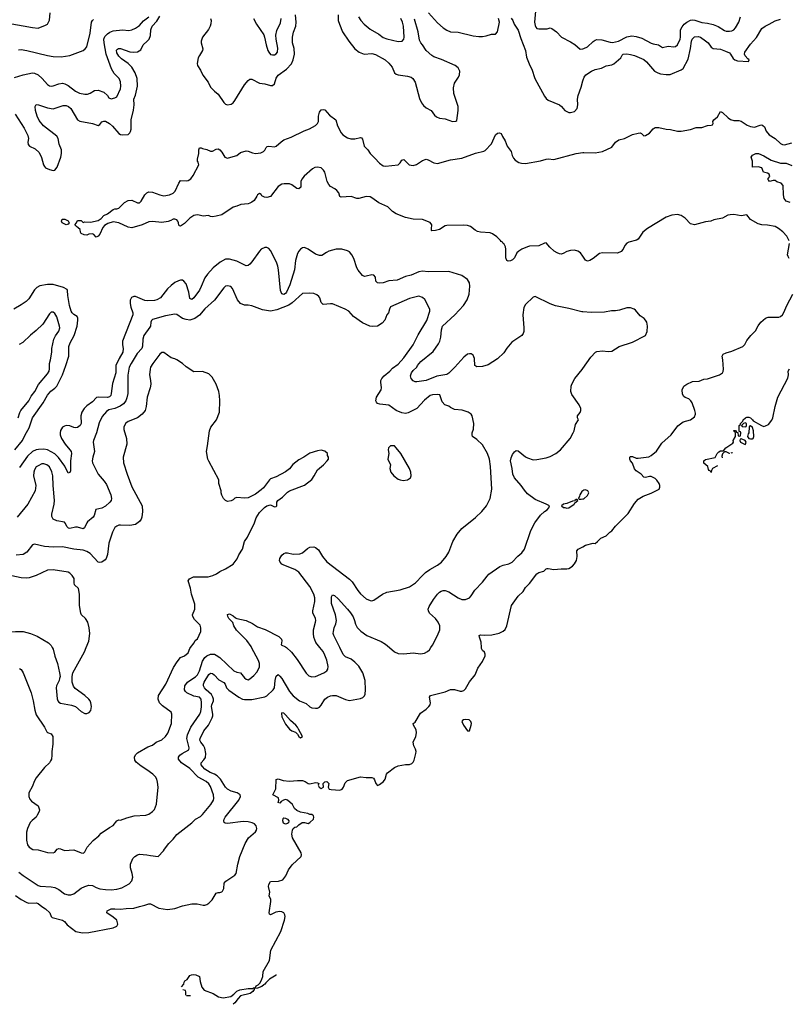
# Model space of a CAD drawing. Header units: inches. Extents: x 1771504 to 1971212, y 471788 to 643615.
# Tile 529 of 587: x 1903994 to 1912192, y 516194 to 526698. Entities that reach past the tile are written whole.
import ezdxf

# ---------------------------------------------------------------- set-up
doc = ezdxf.new("R2010")
doc.units = ezdxf.units.IN
doc.header["$MEASUREMENT"] = 0
for name, color, linetype in [('B9501', 7, 'Continuous'), ('B9502', 7, 'Continuous'), ('B9512', 7, 'Continuous')]:
    doc.layers.add(name, color=color, linetype=linetype)

msp = doc.modelspace()

# ---------------------------------------------------------------- linework, layer by layer
at = {"layer": 'B9501', "color": 5}
for points, elevation in [([(1903950, 517355), (1904010, 517312), (1904070, 517280), (1904090, 517274), (1904170, 517278), (1904190, 517270), (1904230, 517236), (1904270, 517213), (1904316, 517170), (1904330, 517130), (1904340, 517120), (1904450, 517093), (1904470, 517078), (1904500, 517040), (1904594, 516970), (1904663, 516957), (1904730, 516959), (1904991, 517009), (1905031, 517029), (1905041, 517050), (1905029, 517090), (1904990, 517125), (1904924, 517170), (1904925, 517190), (1904970, 517211), (1905010, 517214), (1905070, 517208), (1905130, 517217), (1905210, 517220), (1905270, 517239), (1905329, 517250), (1905370, 517265), (1905390, 517265), (1905479, 517219), (1905570, 517204), (1905650, 517215), (1905730, 517243), (1905830, 517264), (1905887, 517267), (1905950, 517252), (1905970, 517252), (1905990, 517259), (1906010, 517273), (1906046, 517310), (1906090, 517380), (1906110, 517388), (1906130, 517386), (1906150, 517393), (1906158, 517402), (1906171, 517429), (1906175, 517485), (1906192, 517508), (1906290, 517571), (1906302, 517590), (1906321, 517690), (1906343, 517770), (1906399, 517910), (1906435, 517970), (1906510, 518034), (1906520, 518050), (1906523, 518070), (1906517, 518097), (1906499, 518119), (1906474, 518130), (1906430, 518139), (1906377, 518143), (1906210, 518124), (1906187, 518127), (1906174, 518134), (1906170, 518150), (1906173, 518170), (1906184, 518190), (1906331, 518370), (1906348, 518410), (1906344, 518430), (1906315, 518450), (1906250, 518468), (1906211, 518490), (1906190, 518512), (1906134, 518594), (1906100, 518630), (1906070, 518649), (1906027, 518667), (1905970, 518702), (1905942, 518730), (1905930, 518750), (1905928, 518770), (1905959, 518801), (1905974, 518826), (1905978, 518870), (1905967, 518927), (1905954, 518954), (1905925, 518990), (1905916, 519010), (1905919, 519030), (1905959, 519110), (1906008, 519172), (1906047, 519250), (1906052, 519270), (1906053, 519290), (1906040, 519370), (1906042, 519390), (1906060, 519430), (1906061, 519450), (1906055, 519470), (1906039, 519499), (1905982, 519550), (1905964, 519570), (1905953, 519590), (1905953, 519610), (1905961, 519630), (1906010, 519714), (1906030, 519727), (1906050, 519722), (1906067, 519710), (1906117, 519657), (1906170, 519628), (1906186, 519610), (1906200, 519570), (1906224, 519544), (1906330, 519469), (1906369, 519449), (1906390, 519445), (1906470, 519447), (1906607, 519473), (1906630, 519483), (1906698, 519550), (1906710, 519570), (1906717, 519650), (1906730, 519695), (1906750, 519713), (1906770, 519695), (1906789, 519670), (1906872, 519530), (1906910, 519483), (1906978, 519430), (1907050, 519403), (1907090, 519367), (1907110, 519357), (1907150, 519352), (1907170, 519354), (1907190, 519363), (1907210, 519385), (1907250, 519450), (1907275, 519470), (1907310, 519485), (1907330, 519489), (1907370, 519487), (1907470, 519444), (1907510, 519435), (1907630, 519458), (1907653, 519467), (1907670, 519485), (1907677, 519503), (1907681, 519550), (1907677, 519650), (1907652, 519730), (1907610, 519801), (1907570, 519845), (1907530, 519875), (1907470, 519902), (1907445, 519925), (1907408, 520000)], 320), ([(1903984, 517604), (1904029, 517569), (1904190, 517460), (1904213, 517453), (1904330, 517447), (1904370, 517440), (1904410, 517420), (1904470, 517374), (1904510, 517362), (1904538, 517362), (1904570, 517371), (1904650, 517433), (1904690, 517452), (1904730, 517465), (1904770, 517461), (1904810, 517440), (1904850, 517426), (1904910, 517418), (1904970, 517416), (1905030, 517423), (1905084, 517436), (1905162, 517478), (1905191, 517510), (1905201, 517550), (1905195, 517590), (1905175, 517650), (1905175, 517690), (1905202, 517750), (1905220, 517770), (1905250, 517789), (1905270, 517795), (1905350, 517790), (1905390, 517780), (1905470, 517771), (1905529, 517830), (1905539, 517850), (1905585, 517910), (1905630, 517955), (1905670, 518004), (1905831, 518129), (1905870, 518168), (1905922, 518198), (1905943, 518217), (1906034, 518326), (1906061, 518370), (1906064, 518390), (1906060, 518430), (1906030, 518517), (1906010, 518547), (1905981, 518570), (1905896, 518616), (1905810, 518709), (1905720, 518770), (1905686, 518810), (1905687, 518830), (1905703, 518850), (1905727, 518870), (1905798, 518910), (1905803, 518930), (1905778, 519030), (1905782, 519070), (1905819, 519150), (1905914, 519290), (1905924, 519316), (1905932, 519368), (1905934, 519410), (1905928, 519450), (1905910, 519470), (1905850, 519482), (1905775, 519515), (1905761, 519530), (1905753, 519550), (1905754, 519590), (1905785, 519630), (1905830, 519664), (1905870, 519687), (1905891, 519710), (1905912, 519750), (1905944, 519856), (1905968, 519892), (1905990, 519910), (1906030, 519928), (1906070, 519929), (1906090, 519920), (1906130, 519892), (1906279, 519750), (1906310, 519736), (1906350, 519730), (1906390, 519678), (1906410, 519663), (1906430, 519657), (1906450, 519666), (1906490, 519700), (1906522, 519738), (1906551, 519789), (1906553, 519830), (1906542, 519862), (1906467, 520000)], 340), ([(1903990, 519775), (1904010, 519764), (1904032, 519730), (1904115, 519515), (1904139, 519430), (1904155, 519330), (1904170, 519283), (1904257, 519150), (1904282, 519102), (1904290, 519095), (1904330, 519081), (1904347, 519050), (1904348, 518970), (1904336, 518890), (1904338, 518850), (1904332, 518810), (1904324, 518790), (1904310, 518770), (1904259, 518721), (1904170, 518610), (1904147, 518570), (1904130, 518521), (1904090, 518450), (1904090, 518410), (1904102, 518382), (1904120, 518360), (1904191, 518310), (1904204, 518270), (1904201, 518250), (1904181, 518210), (1904168, 518190), (1904126, 518154), (1904107, 518133), (1904076, 518070), (1904068, 518030), (1904065, 517945), (1904076, 517896), (1904095, 517870), (1904133, 517847), (1904190, 517841), (1904290, 517815), (1904350, 517811), (1904370, 517816), (1904392, 517848), (1904410, 517855), (1904430, 517853), (1904470, 517834), (1904570, 517841), (1904650, 517811), (1904673, 517807), (1904690, 517822), (1904714, 517870), (1904779, 517941), (1904837, 517990), (1904862, 518018), (1904950, 518079), (1904990, 518101), (1905030, 518151), (1905050, 518162), (1905070, 518158), (1905137, 518183), (1905215, 518205), (1905338, 518210), (1905370, 518222), (1905409, 518250), (1905430, 518271), (1905454, 518330), (1905472, 518510), (1905464, 518564), (1905455, 518595), (1905441, 518621), (1905413, 518650), (1905350, 518697), (1905290, 518733), (1905236, 518776), (1905220, 518800), (1905217, 518830), (1905230, 518856), (1905250, 518877), (1905361, 518939), (1905410, 518959), (1905451, 518989), (1905510, 519017), (1905550, 519051), (1905575, 519085), (1905613, 519190), (1905617, 519290), (1905610, 519312), (1905517, 519377), (1905484, 519410), (1905471, 519450), (1905474, 519490), (1905552, 519608), (1905633, 519787), (1905673, 519847), (1905710, 519892), (1905750, 519911), (1905790, 519945), (1905809, 519991), (1905817, 520000)], 360), ([(1904341, 520000), (1904350, 519983), (1904367, 519907), (1904398, 519830), (1904420, 519730), (1904424, 519690), (1904420, 519670), (1904413, 519647), (1904385, 519590), (1904381, 519570), (1904393, 519453), (1904400, 519430), (1904410, 519417), (1904430, 519406), (1904546, 519386), (1904590, 519370), (1904650, 519319), (1904690, 519295), (1904710, 519295), (1904733, 519307), (1904751, 519329), (1904758, 519370), (1904752, 519410), (1904744, 519430), (1904730, 519450), (1904690, 519488), (1904584, 519564), (1904568, 519588), (1904552, 519630), (1904553, 519690), (1904561, 519730), (1904686, 519954), (1904704, 520000)], 380), ([(1905719, 516381), (1905746, 516410), (1905748, 516430), (1905756, 516444), (1905780, 516460), (1905810, 516502), (1905826, 516510), (1905850, 516513), (1905874, 516510), (1905910, 516491), (1905917, 516437), (1905936, 516376), (1905963, 516343), (1906059, 516310), (1906114, 516274), (1906163, 516263), (1906244, 516276), (1906278, 516302), (1906310, 516335), (1906342, 516350), (1906430, 516364), (1906477, 516363), (1906488, 516370), (1906507, 516373), (1906517, 516390), (1906538, 516402), (1906557, 516423), (1906577, 516463), (1906587, 516490), (1906590, 516545), (1906658, 516662), (1906673, 516770), (1906779, 516970), (1906818, 517090), (1906825, 517130), (1906823, 517150), (1906810, 517170), (1906790, 517181), (1906770, 517184), (1906724, 517176), (1906670, 517148), (1906657, 517157), (1906655, 517170), (1906674, 517290), (1906671, 517311), (1906654, 517350), (1906660, 517390), (1906647, 517450), (1906650, 517471), (1906670, 517505), (1906754, 517506), (1906799, 517521), (1906834, 517566), (1906862, 517630), (1906899, 517681), (1906996, 517770), (1907001, 517790), (1906995, 517810), (1906905, 517970), (1906898, 518010), (1906902, 518050), (1906912, 518070), (1906930, 518085), (1906950, 518087), (1906970, 518110), (1907007, 518133), (1907030, 518134), (1907070, 518124), (1907090, 518135), (1907126, 518170), (1907132, 518190), (1907126, 518206), (1907110, 518219), (1907090, 518218), (1907066, 518230), (1906990, 518243), (1906950, 518260), (1906924, 518284), (1906905, 518325), (1906850, 518372), (1906830, 518379), (1906808, 518372), (1906783, 518357), (1906770, 518338), (1906750, 518348), (1906758, 518370), (1906755, 518395), (1906693, 518430), (1906726, 518494), (1906729, 518591), (1906750, 518599), (1906803, 518583), (1906870, 518574), (1906957, 518583), (1907010, 518580), (1907040, 518570), (1907070, 518550), (1907090, 518547), (1907150, 518559), (1907170, 518557), (1907186, 518550), (1907176, 518530), (1907187, 518510), (1907210, 518497), (1907233, 518510), (1907232, 518550), (1907250, 518566), (1907270, 518570), (1907292, 518550), (1907284, 518510), (1907295, 518490), (1907316, 518484), (1907410, 518480), (1907434, 518490), (1907447, 518510), (1907464, 518556), (1907490, 518580), (1907630, 518621), (1907690, 518612), (1907750, 518612), (1907766, 518606), (1907779, 518590), (1907792, 518550), (1907810, 518529), (1907830, 518537), (1907873, 518570), (1907890, 518596), (1907907, 518650), (1907917, 518663), (1907990, 518720), (1908030, 518737), (1908110, 518751), (1908150, 518753), (1908177, 518763), (1908190, 518777), (1908200, 518800), (1908218, 518870), (1908221, 518890), (1908216, 518916), (1908198, 518950), (1908191, 518990), (1908220, 519050), (1908227, 519090), (1908223, 519123), (1908195, 519170), (1908189, 519190), (1908210, 519203), (1908270, 519299), (1908330, 519342), (1908358, 519370), (1908370, 519390), (1908374, 519410), (1908366, 519470), (1908375, 519490), (1908530, 519527), (1908590, 519553), (1908630, 519552), (1908690, 519535), (1908710, 519534), (1908730, 519541), (1908750, 519560), (1908790, 519633), (1908850, 519710), (1908881, 519779), (1908931, 519850), (1908959, 519910), (1908958, 519930), (1908950, 519950), (1908930, 519970), (1908920, 519990), (1908919, 520000)], 280), ([(1906840, 520000), (1906892, 519952), (1906954, 519874), (1907050, 519727), (1907079, 519699), (1907110, 519686), (1907150, 519690), (1907239, 519730), (1907269, 519750), (1907281, 519770), (1907283, 519797), (1907270, 519864), (1907250, 519919), (1907230, 519957), (1907196, 520000)], 340), ([(1907937, 520000), (1907990, 519955), (1908030, 519937), (1908090, 519934), (1908190, 519942), (1908270, 519933), (1908310, 519940), (1908343, 519957), (1908363, 519977), (1908378, 520000)], 320), ([(1906734, 516506), (1906730, 516505), (1906659, 516461), (1906618, 516422), (1906610, 516409), (1906597, 516403), (1906576, 516384), (1906530, 516366), (1906503, 516363), (1906493, 516367), (1906493, 516353), (1906479, 516330), (1906451, 516310), (1906350, 516283), (1906324, 516256), (1906290, 516209), (1906269, 516194)], 280), ([(1905761, 516293), (1905766, 516294), (1905767, 516327), (1905762, 516342), (1905735, 516347)], 280), ([(1905817, 516286), (1905774, 516286), (1905774, 516286)], 280)]:
    msp.add_lwpolyline(points, dxfattribs=dict(at, elevation=elevation))
for points, elevation in [([(1906790, 519302), (1906785, 519295), (1906790, 519261), (1906830, 519182), (1906871, 519130), (1906896, 519110), (1906936, 519096), (1906957, 519077), (1906970, 519051), (1906990, 519036), (1907009, 519050), (1906969, 519130), (1906955, 519150), (1906939, 519170), (1906881, 519221), (1906830, 519283), (1906810, 519298)], 320), ([(1908750, 519232), (1908726, 519230), (1908717, 519223), (1908710, 519210), (1908728, 519170), (1908770, 519110), (1908790, 519113), (1908809, 519170), (1908811, 519191), (1908806, 519210), (1908787, 519227)], 280), ([(1906830, 518117), (1906807, 518127), (1906800, 518150), (1906804, 518176), (1906810, 518182), (1906830, 518180), (1906850, 518170), (1906866, 518150), (1906860, 518130), (1906850, 518122)], 280)]:
    msp.add_lwpolyline(points, close=True, dxfattribs=dict(at, elevation=elevation))
at = {"layer": 'B9502', "color": 5}
for points, elevation in [([(1909494, 526790), (1909486, 526670), (1909490, 526636), (1909498, 526618), (1909510, 526603), (1909530, 526600), (1909621, 526599), (1909650, 526611), (1909670, 526605), (1909719, 526570), (1909774, 526510), (1909870, 526462), (1909913, 526433), (1909970, 526383), (1910000, 526388)], 340), ([(1903870, 526660), (1904130, 526615), (1904190, 526609), (1904270, 526638), (1904289, 526650), (1904301, 526670), (1904310, 526694), (1904317, 526770)], 380), ([(1903938, 526082), (1904030, 526110), (1904130, 526130), (1904150, 526127), (1904190, 526109), (1904234, 526070), (1904290, 526006), (1904310, 525994), (1904330, 525989), (1904350, 525992), (1904410, 526015), (1904450, 526020), (1904474, 526014), (1904510, 525995), (1904590, 525935), (1904630, 525914), (1904690, 525902), (1904716, 525904), (1904747, 525913), (1904790, 525941), (1904830, 525945), (1904890, 525925), (1904932, 525890), (1904945, 525865), (1904970, 525852), (1905010, 525863), (1905030, 525876), (1905070, 525961), (1905073, 525990), (1905070, 526035), (1905056, 526070), (1905003, 526123), (1904974, 526174), (1904917, 526330), (1904893, 526450), (1904892, 526490), (1904903, 526517), (1904930, 526546), (1904955, 526565), (1904990, 526580), (1905090, 526588), (1905157, 526583), (1905190, 526590), (1905230, 526607), (1905270, 526635), (1905315, 526685), (1905370, 526730)], 340), ([(1903947, 525690), (1904042, 525542), (1904082, 525462), (1904086, 525430), (1904082, 525390), (1904085, 525365), (1904099, 525350), (1904160, 525320), (1904200, 525280), (1904226, 525226), (1904248, 525148), (1904257, 525130), (1904270, 525117), (1904310, 525098), (1904350, 525088), (1904369, 525091), (1904394, 525126), (1904434, 525230), (1904441, 525270), (1904438, 525310), (1904414, 525370), (1904403, 525430), (1904390, 525454), (1904247, 525567), (1904203, 525623), (1904181, 525670), (1904162, 525730), (1904158, 525770), (1904168, 525792), (1904196, 525790), (1904290, 525757), (1904350, 525746), (1904459, 525781), (1904490, 525784), (1904513, 525773), (1904540, 525750), (1904610, 525631), (1904636, 525616), (1904770, 525590), (1904830, 525570), (1904850, 525581), (1904871, 525609), (1904890, 525616), (1904910, 525614), (1904950, 525590), (1904983, 525563), (1905050, 525485), (1905070, 525472), (1905090, 525469), (1905150, 525474), (1905170, 525490), (1905176, 525504), (1905181, 525530), (1905184, 525630), (1905208, 525732), (1905213, 525790), (1905210, 525850), (1905229, 525891), (1905250, 525990), (1905245, 526070), (1905227, 526130), (1905188, 526190), (1905151, 526231), (1905080, 526280), (1905050, 526310), (1905030, 526346), (1905028, 526372), (1905037, 526383), (1905049, 526390), (1905070, 526389), (1905170, 526355), (1905210, 526351), (1905250, 526356), (1905285, 526375), (1905311, 526430), (1905353, 526467), (1905373, 526490), (1905388, 526530), (1905391, 526590), (1905405, 526630), (1905457, 526683), (1905490, 526737)], 320), ([(1903982, 526378), (1904010, 526379), (1904070, 526370), (1904290, 526316), (1904350, 526306), (1904437, 526303), (1904530, 526315), (1904670, 526370), (1904693, 526387), (1904710, 526407), (1904747, 526553), (1904760, 526670), (1904771, 526689), (1904781, 526699)], 360), ([(1906030, 526710), (1906035, 526690), (1906034, 526654), (1906026, 526630), (1906006, 526594), (1905945, 526510), (1905930, 526470), (1905930, 526450), (1905946, 526386), (1905944, 526370), (1905910, 526317), (1905899, 526290), (1905888, 526230), (1905890, 526210), (1905921, 526161), (1905946, 526106), (1906004, 526030), (1906030, 525979), (1906070, 525936), (1906110, 525902), (1906170, 525813), (1906190, 525796), (1906210, 525789), (1906250, 525795), (1906271, 525810), (1906290, 525834), (1906390, 526002), (1906430, 526050), (1906450, 526062), (1906470, 526064), (1906550, 526022), (1906610, 526013), (1906670, 525995), (1906690, 525997), (1906710, 526014), (1906730, 526073), (1906750, 526105), (1906840, 526170), (1906892, 526228), (1906911, 526270), (1906926, 526330), (1906921, 526390), (1906903, 526450), (1906902, 526510), (1906914, 526566), (1906939, 526630), (1906943, 526670), (1906935, 526750)], 320), ([(1906488, 526710), (1906521, 526650), (1906596, 526536), (1906606, 526510), (1906622, 526430), (1906642, 526370), (1906651, 526350), (1906670, 526328), (1906690, 526322), (1906710, 526323), (1906730, 526333), (1906742, 526350), (1906747, 526393), (1906728, 526490), (1906727, 526533), (1906738, 526582), (1906777, 526663), (1906781, 526710)], 340), ([(1907389, 526750), (1907392, 526690), (1907403, 526650), (1907437, 526570), (1907503, 526470), (1907567, 526387), (1907613, 526353), (1907669, 526329), (1907750, 526336), (1907790, 526327), (1907890, 526270), (1907930, 526235), (1907967, 526190), (1907990, 526130), (1908010, 526115), (1908030, 526108), (1908130, 526097), (1908170, 526083), (1908188, 526070), (1908210, 526031), (1908258, 525858), (1908281, 525810), (1908301, 525781), (1908330, 525757), (1908384, 525730), (1908419, 525679), (1908441, 525661), (1908470, 525648), (1908530, 525639), (1908610, 525612), (1908646, 525614), (1908656, 525624), (1908672, 525730), (1908671, 525770), (1908625, 525910), (1908619, 525970), (1908630, 526021), (1908674, 526086), (1908685, 526110), (1908687, 526150), (1908670, 526184), (1908640, 526210), (1908493, 526273), (1908410, 526303), (1908390, 526316), (1908328, 526370), (1908289, 526429), (1908271, 526451), (1908259, 526479), (1908244, 526570), (1908205, 526705)], 320), ([(1907607, 526727), (1907632, 526690), (1907669, 526649), (1907730, 526597), (1907824, 526544), (1907870, 526509), (1907910, 526492), (1908030, 526465), (1908073, 526467), (1908090, 526490), (1908094, 526510), (1908086, 526630), (1908078, 526670), (1908060, 526710)], 340), ([(1908353, 526770), (1908450, 526666), (1908511, 526611), (1908550, 526587), (1908590, 526569), (1908670, 526564), (1908830, 526526), (1908890, 526519), (1908930, 526520), (1908970, 526526), (1909025, 526545), (1909070, 526545), (1909090, 526570), (1909110, 526670), (1909100, 526710)], 320), ([(1909234, 526714), (1909255, 526690), (1909269, 526650), (1909310, 526587), (1909337, 526497), (1909388, 526370), (1909399, 526299), (1909435, 526210), (1909456, 526170), (1909488, 526070), (1909590, 525882), (1909610, 525857), (1909630, 525841), (1909750, 525789), (1909772, 525772), (1909809, 525729), (1909850, 525707), (1909870, 525706), (1909910, 525720), (1909940, 525750), (1909947, 525790), (1909944, 525850), (1909952, 525888), (1909983, 525977), (1910000, 526046)], 320), ([(1910000, 524176), (1909975, 524210), (1909948, 524228), (1909910, 524238), (1909870, 524235), (1909830, 524226), (1909790, 524203), (1909770, 524198), (1909750, 524200), (1909725, 524210), (1909695, 524230), (1909649, 524270), (1909610, 524318), (1909590, 524314), (1909530, 524284), (1909430, 524280), (1909410, 524276), (1909350, 524250), (1909316, 524230), (1909295, 524210), (1909270, 524158), (1909250, 524136), (1909230, 524125), (1909202, 524122), (1909188, 524128), (1909177, 524157), (1909177, 524250), (1909174, 524274), (1909162, 524302), (1909150, 524310), (1909143, 524323), (1909130, 524330), (1909123, 524343), (1909083, 524383), (1909035, 524415), (1909010, 524423), (1908910, 524431), (1908877, 524437), (1908850, 524451), (1908803, 524490), (1908770, 524501), (1908730, 524507), (1908550, 524504), (1908530, 524498), (1908470, 524460), (1908428, 524448), (1908390, 524446), (1908385, 524450), (1908385, 524465), (1908391, 524510), (1908370, 524534), (1908290, 524565), (1908190, 524570), (1908110, 524588), (1908010, 524626), (1907970, 524650), (1907920, 524700), (1907823, 524743), (1907750, 524799), (1907730, 524809), (1907690, 524810), (1907610, 524789), (1907589, 524789), (1907530, 524811), (1907423, 524803), (1907410, 524813), (1907396, 524850), (1907377, 524877), (1907355, 524895), (1907310, 524919), (1907290, 524938), (1907274, 524970), (1907249, 525070), (1907234, 525094), (1907210, 525116), (1907170, 525125), (1907140, 525120), (1907115, 525105), (1907028, 525030), (1907003, 524997), (1906992, 524970), (1906991, 524910), (1906970, 524894), (1906950, 524897), (1906897, 524937), (1906870, 524948), (1906813, 524947), (1906790, 524942), (1906750, 524920), (1906670, 524812), (1906630, 524801), (1906605, 524805), (1906577, 524817), (1906570, 524833), (1906550, 524844), (1906529, 524831), (1906524, 524816), (1906493, 524770), (1906470, 524750), (1906450, 524740), (1906430, 524732), (1906352, 524728), (1906310, 524709), (1906270, 524699), (1906150, 524617), (1906090, 524601), (1906050, 524596), (1906030, 524599), (1906009, 524609), (1905950, 524603), (1905895, 524615), (1905870, 524614), (1905850, 524608), (1905810, 524582), (1905750, 524522), (1905710, 524495), (1905698, 524498), (1905690, 524506), (1905689, 524530), (1905681, 524550), (1905670, 524561), (1905650, 524569), (1905630, 524569), (1905606, 524554), (1905576, 524544), (1905510, 524536), (1905410, 524546), (1905370, 524543), (1905301, 524510), (1905190, 524477), (1905150, 524483), (1905051, 524531), (1904990, 524542), (1904935, 524525), (1904898, 524502), (1904879, 524481), (1904850, 524409), (1904830, 524388), (1904810, 524378), (1904785, 524405), (1904770, 524414), (1904731, 524409), (1904710, 524399), (1904683, 524403), (1904650, 524418), (1904642, 524430), (1904639, 524459), (1904619, 524479), (1904598, 524490), (1904582, 524510), (1904598, 524530), (1904606, 524550), (1904610, 524554), (1904650, 524554), (1904670, 524534), (1904690, 524542), (1904750, 524537), (1904830, 524554), (1904863, 524577), (1904890, 524610), (1904932, 524628), (1904990, 524673), (1905010, 524679), (1905030, 524679), (1905050, 524687), (1905110, 524747), (1905150, 524768), (1905190, 524772), (1905250, 524745), (1905270, 524744), (1905290, 524761), (1905330, 524830), (1905348, 524850), (1905370, 524862), (1905410, 524859), (1905490, 524828), (1905530, 524819), (1905590, 524831), (1905632, 524848), (1905653, 524870), (1905690, 524954), (1905710, 524982), (1905770, 524977), (1905790, 524982), (1905819, 525001), (1905844, 525036), (1905903, 525150), (1905897, 525177), (1905890, 525190), (1905889, 525210), (1905905, 525270), (1905904, 525310), (1905910, 525331), (1905930, 525331), (1905943, 525323), (1905990, 525313), (1906030, 525296), (1906050, 525296), (1906090, 525318), (1906110, 525320), (1906130, 525308), (1906150, 525285), (1906182, 525230), (1906210, 525220), (1906296, 525244), (1906310, 525250), (1906350, 525282), (1906410, 525300), (1906430, 525297), (1906476, 525276), (1906509, 525269), (1906564, 525276), (1906595, 525290), (1906610, 525307), (1906624, 525336), (1906634, 525346), (1906650, 525350), (1906710, 525343), (1906730, 525348), (1906784, 525396), (1906810, 525415), (1906890, 525445), (1907028, 525512), (1907086, 525534), (1907150, 525570), (1907171, 525589), (1907179, 525610), (1907182, 525670), (1907190, 525711), (1907210, 525737), (1907230, 525741), (1907250, 525736), (1907299, 525679), (1907364, 525630), (1907385, 525565), (1907423, 525490), (1907440, 525470), (1907490, 525436), (1907526, 525426), (1907570, 525426), (1907630, 525442), (1907638, 525438), (1907650, 525424), (1907667, 525350), (1907708, 525308), (1907731, 525270), (1907782, 525222), (1907830, 525167), (1907870, 525139), (1907894, 525134), (1908029, 525151), (1908050, 525170), (1908070, 525201), (1908090, 525207), (1908149, 525150), (1908190, 525141), (1908227, 525153), (1908290, 525197), (1908330, 525209), (1908350, 525203), (1908410, 525170), (1908450, 525163), (1908590, 525203), (1908710, 525220), (1908854, 525274), (1908945, 525295), (1908958, 525302), (1909027, 525373), (1909070, 525471), (1909090, 525486), (1909110, 525491), (1909130, 525485), (1909143, 525450), (1909170, 525405), (1909194, 525350), (1909237, 525290), (1909248, 525248), (1909260, 525220), (1909280, 525200), (1909316, 525176), (1909347, 525167), (1909390, 525165), (1909550, 525193), (1909610, 525210), (1909632, 525212), (1909690, 525205), (1909930, 525272), (1910000, 525281)], 280), ([(1910000, 523581), (1909990, 523582), (1909850, 523618), (1909710, 523647), (1909650, 523665), (1909490, 523744), (1909470, 523739), (1909390, 523661), (1909372, 523628), (1909359, 523550), (1909372, 523412), (1909370, 523370), (1909365, 523350), (1909349, 523330), (1909244, 523256), (1909190, 523194), (1909157, 523143), (1909090, 523080), (1908990, 523016), (1908930, 522999), (1908870, 522993), (1908848, 523010), (1908843, 523083), (1908830, 523118), (1908810, 523132), (1908790, 523134), (1908770, 523130), (1908730, 523098), (1908634, 522990), (1908570, 522926), (1908550, 522913), (1908444, 522896), (1908330, 522849), (1908230, 522834), (1908210, 522836), (1908190, 522845), (1908170, 522870), (1908163, 522897), (1908171, 522929), (1908190, 522955), (1908228, 522992), (1908236, 523010), (1908272, 523050), (1908402, 523158), (1908460, 523240), (1908475, 523270), (1908485, 523310), (1908491, 523390), (1908505, 523430), (1908634, 523550), (1908726, 523650), (1908766, 523710), (1908786, 523770), (1908796, 523856), (1908791, 523891), (1908770, 523927), (1908710, 523970), (1908570, 524010), (1908351, 524009), (1908290, 524015), (1908250, 524007), (1908170, 523974), (1908110, 523957), (1908020, 523920), (1907930, 523911), (1907870, 523892), (1907826, 523886), (1907809, 523890), (1907792, 523910), (1907787, 523950), (1907770, 523972), (1907750, 523976), (1907690, 523960), (1907670, 523958), (1907650, 523969), (1907605, 524025), (1907591, 524050), (1907558, 524150), (1907538, 524190), (1907510, 524221), (1907490, 524233), (1907430, 524248), (1907370, 524248), (1907290, 524227), (1907265, 524215), (1907217, 524183), (1907190, 524181), (1907150, 524197), (1907070, 524251), (1907030, 524266), (1907010, 524263), (1906990, 524251), (1906970, 524230), (1906956, 524204), (1906935, 524130), (1906925, 524030), (1906875, 523870), (1906839, 523790), (1906830, 523777), (1906810, 523766), (1906790, 523775), (1906775, 523810), (1906753, 524030), (1906746, 524070), (1906732, 524110), (1906670, 524237), (1906650, 524257), (1906630, 524266), (1906610, 524266), (1906570, 524250), (1906550, 524230), (1906470, 524113), (1906450, 524090), (1906430, 524076), (1906410, 524073), (1906310, 524122), (1906230, 524144), (1906190, 524142), (1906132, 524110), (1906058, 524050), (1905997, 523983), (1905970, 523944), (1905931, 523850), (1905910, 523813), (1905850, 523731), (1905830, 523714), (1905810, 523723), (1905799, 523790), (1905770, 523881), (1905744, 523910), (1905730, 523918), (1905710, 523919), (1905687, 523913), (1905650, 523895), (1905610, 523863), (1905570, 523826), (1905494, 523730), (1905456, 523710), (1905430, 523702), (1905357, 523697), (1905330, 523703), (1905230, 523745), (1905210, 523746), (1905187, 523733), (1905173, 523707), (1905171, 523670), (1905179, 523630), (1905200, 523570), (1905199, 523550), (1905092, 523270), (1905091, 523230), (1905098, 523190), (1905093, 523150), (1905055, 523085), (1905020, 523010), (1905018, 522930), (1904984, 522816), (1904971, 522710), (1904965, 522690), (1904950, 522674), (1904932, 522668), (1904830, 522670), (1904814, 522666), (1904770, 522622), (1904710, 522579), (1904683, 522550), (1904657, 522510), (1904646, 522470), (1904649, 522390), (1904638, 522370), (1904623, 522357), (1904610, 522348), (1904590, 522344), (1904570, 522346), (1904530, 522365), (1904490, 522368), (1904470, 522363), (1904450, 522350), (1904430, 522317), (1904424, 522290), (1904426, 522270), (1904440, 522230), (1904478, 522170), (1904530, 522110), (1904544, 522090), (1904548, 522070), (1904536, 521990), (1904535, 521885), (1904530, 521866), (1904510, 521859), (1904476, 521936), (1904408, 522028), (1904367, 522067), (1904290, 522109), (1904250, 522116), (1904193, 522113), (1904170, 522109), (1904130, 522090), (1904078, 522042), (1903990, 521919)], 320), ([(1903941, 522110), (1904024, 522210), (1904052, 522270), (1904096, 522344), (1904130, 522450), (1904245, 522610), (1904290, 522692), (1904326, 522734), (1904370, 522766), (1904391, 522789), (1904450, 522910), (1904487, 523010), (1904517, 523110), (1904519, 523210), (1904532, 523250), (1904575, 523330), (1904606, 523430), (1904613, 523493), (1904613, 523513), (1904606, 523530), (1904570, 523553), (1904553, 523570), (1904541, 523590), (1904525, 523650), (1904506, 523754), (1904505, 523810), (1904499, 523819), (1904460, 523840), (1904350, 523872), (1904290, 523874), (1904210, 523858), (1904178, 523842), (1904150, 523816), (1904090, 523721), (1904062, 523690), (1904010, 523655), (1903930, 523611)], 320), ([(1907196, 520000), (1907153, 520053), (1907132, 520110), (1907127, 520150), (1907127, 520190), (1907150, 520270), (1907151, 520290), (1907150, 520310), (1907122, 520370), (1907120, 520390), (1907143, 520490), (1907140, 520530), (1907130, 520570), (1907090, 520650), (1906970, 520805), (1906930, 520831), (1906810, 520879), (1906790, 520890), (1906771, 520910), (1906766, 520930), (1906770, 520950), (1906790, 520984), (1906810, 521003), (1906830, 521011), (1906850, 521011), (1906910, 520995), (1906982, 520998), (1907010, 521009), (1907064, 521056), (1907090, 521069), (1907130, 521073), (1907150, 521067), (1907182, 521042), (1907222, 520970), (1907270, 520915), (1907511, 520731), (1907540, 520700), (1907600, 520610), (1907630, 520574), (1907690, 520521), (1907730, 520502), (1907750, 520499), (1907770, 520505), (1907864, 520570), (1907910, 520591), (1908050, 520615), (1908150, 520646), (1908215, 520690), (1908290, 520770), (1908321, 520799), (1908368, 520832), (1908450, 520878), (1908491, 520909), (1908542, 520970), (1908570, 521019), (1908614, 521130), (1908658, 521210), (1908711, 521269), (1908854, 521386), (1908923, 521450), (1908972, 521510), (1909010, 521590), (1909031, 521690), (1909016, 521930), (1909005, 522010), (1908982, 522070), (1908930, 522161), (1908870, 522219), (1908825, 522250), (1908819, 522270), (1908819, 522290), (1908834, 522330), (1908839, 522390), (1908819, 522470), (1908809, 522489), (1908778, 522510), (1908712, 522532), (1908630, 522541), (1908590, 522559), (1908570, 522574), (1908528, 522590), (1908500, 522620), (1908474, 522694), (1908450, 522699), (1908396, 522696), (1908370, 522689), (1908310, 522639), (1908230, 522550), (1908136, 522504), (1908110, 522498), (1908070, 522503), (1908009, 522529), (1907930, 522585), (1907835, 522595), (1907810, 522605), (1907798, 522618), (1907793, 522630), (1907801, 522670), (1907850, 522750), (1907853, 522770), (1907844, 522830), (1907846, 522850), (1907856, 522870), (1907880, 522900), (1907940, 522950), (1907970, 522982), (1908030, 523023), (1908091, 523089), (1908192, 523228), (1908244, 523336), (1908336, 523490), (1908369, 523590), (1908369, 523610), (1908314, 523714), (1908290, 523735), (1908250, 523750), (1908150, 523724), (1907950, 523633), (1907937, 523610), (1907928, 523572), (1907911, 523549), (1907888, 523492), (1907861, 523459), (1907811, 523429), (1907754, 523426), (1907728, 523430), (1907650, 523464), (1907555, 523530), (1907504, 523590), (1907464, 523610), (1907330, 523665), (1907310, 523667), (1907230, 523661), (1907210, 523682), (1907196, 523730), (1907185, 523745), (1907164, 523764), (1907130, 523777), (1907090, 523782), (1907010, 523777), (1906901, 523679), (1906866, 523654), (1906738, 523602), (1906670, 523590), (1906582, 523602), (1906470, 523645), (1906430, 523652), (1906390, 523652), (1906350, 523669), (1906318, 523710), (1906264, 523830), (1906244, 523850), (1906210, 523860), (1906190, 523855), (1906170, 523838), (1906073, 523707), (1905970, 523612), (1905913, 523547), (1905863, 523510), (1905810, 523494), (1905770, 523498), (1905731, 523511), (1905670, 523553), (1905650, 523558), (1905550, 523540), (1905410, 523498), (1905401, 523490), (1905393, 523470), (1905389, 523430), (1905383, 523417), (1905319, 523330), (1905308, 523290), (1905305, 523215), (1905295, 523190), (1905245, 523135), (1905181, 523030), (1905163, 522990), (1905147, 522907), (1905147, 522710), (1905138, 522662), (1905125, 522630), (1905100, 522600), (1905065, 522575), (1905010, 522551), (1904946, 522534), (1904921, 522519), (1904874, 522466), (1904843, 522397), (1904813, 522290), (1904781, 522210), (1904779, 522190), (1904792, 522090), (1904774, 522030), (1904768, 521990), (1904772, 521970), (1904830, 521850), (1904895, 521775), (1904918, 521738), (1904967, 521630), (1904974, 521590), (1904969, 521570), (1904956, 521550), (1904910, 521507), (1904870, 521485), (1904807, 521473), (1904789, 521410), (1904776, 521390), (1904718, 521342), (1904709, 521330), (1904690, 521284), (1904684, 521276), (1904670, 521268), (1904610, 521285), (1904590, 521285), (1904530, 521270), (1904515, 521275), (1904498, 521290), (1904484, 521324), (1904470, 521338), (1904390, 521351), (1904350, 521370), (1904342, 521382), (1904337, 521397), (1904337, 521423), (1904360, 521530), (1904364, 521570), (1904350, 521730), (1904347, 521830), (1904335, 521875), (1904310, 521926), (1904284, 521950), (1904250, 521960), (1904230, 521958), (1904190, 521940), (1904170, 521926), (1904150, 521897), (1904143, 521870), (1904142, 521830), (1904167, 521730), (1904158, 521670), (1904081, 521530), (1903965, 521390)], 340), ([(1903979, 522450), (1903994, 522506), (1904006, 522530), (1904092, 522630), (1904117, 522683), (1904155, 522730), (1904193, 522807), (1904290, 522920), (1904308, 522950), (1904313, 522973), (1904313, 523030), (1904324, 523070), (1904335, 523150), (1904335, 523190), (1904358, 523290), (1904374, 523326), (1904410, 523375), (1904421, 523410), (1904420, 523430), (1904390, 523529), (1904370, 523565), (1904350, 523579), (1904330, 523579), (1904310, 523561), (1904239, 523450), (1904170, 523381), (1904110, 523333), (1904027, 523253), (1903988, 523232)], 340), ([(1905817, 520000), (1905854, 520050), (1905864, 520076), (1905890, 520092), (1905924, 520170), (1905925, 520210), (1905917, 520237), (1905858, 520298), (1905839, 520330), (1905838, 520350), (1905862, 520410), (1905863, 520463), (1905825, 520570), (1905814, 520634), (1905789, 520710), (1905806, 520734), (1905847, 520753), (1906005, 520755), (1906053, 520767), (1906094, 520786), (1906130, 520812), (1906190, 520838), (1906270, 520891), (1906315, 520945), (1906332, 520988), (1906369, 521050), (1906393, 521130), (1906423, 521177), (1906499, 521330), (1906515, 521385), (1906550, 521442), (1906605, 521495), (1906630, 521511), (1906670, 521522), (1906710, 521502), (1906730, 521505), (1906738, 521510), (1906738, 521550), (1906748, 521570), (1906797, 521603), (1906850, 521658), (1906870, 521671), (1907030, 521731), (1907109, 521791), (1907135, 521830), (1907170, 521896), (1907233, 521950), (1907274, 521990), (1907288, 522010), (1907288, 522030), (1907278, 522050), (1907275, 522070), (1907250, 522095), (1907210, 522104), (1907170, 522099), (1907088, 522072), (1907025, 522030), (1906970, 522001), (1906908, 521952), (1906873, 521907), (1906830, 521873), (1906730, 521821), (1906670, 521799), (1906658, 521790), (1906595, 521705), (1906570, 521681), (1906510, 521636), (1906430, 521598), (1906390, 521593), (1906310, 521601), (1906290, 521595), (1906270, 521575), (1906250, 521564), (1906210, 521558), (1906190, 521568), (1906168, 521590), (1906150, 521626), (1906142, 521650), (1906142, 521670), (1906118, 521750), (1906118, 521790), (1906010, 521988), (1906001, 522010), (1905985, 522090), (1905997, 522150), (1906017, 522310), (1906034, 522350), (1906093, 522430), (1906125, 522510), (1906129, 522630), (1906124, 522690), (1906116, 522730), (1906089, 522809), (1906046, 522886), (1906010, 522919), (1905943, 522943), (1905850, 522942), (1905770, 522993), (1905730, 523029), (1905670, 523069), (1905650, 523079), (1905608, 523090), (1905530, 523149), (1905510, 523149), (1905490, 523129), (1905414, 523030), (1905390, 522990), (1905384, 522970), (1905378, 522910), (1905390, 522850), (1905392, 522810), (1905385, 522770), (1905354, 522670), (1905344, 522570), (1905332, 522530), (1905300, 522490), (1905250, 522450), (1905150, 522410), (1905127, 522393), (1905110, 522370), (1905106, 522350), (1905106, 522326), (1905132, 522230), (1905135, 522170), (1905097, 522030), (1905102, 521970), (1905139, 521850), (1905190, 521714), (1905299, 521510), (1905305, 521450), (1905296, 521390), (1905289, 521370), (1905270, 521345), (1905230, 521314), (1905170, 521301), (1905070, 521307), (1905050, 521304), (1905030, 521296), (1905010, 521280), (1904982, 521230), (1904946, 521114), (1904929, 520991), (1904915, 520950), (1904905, 520935), (1904870, 520912), (1904850, 520907), (1904830, 520909), (1904744, 521004), (1904710, 521024), (1904670, 521038), (1904570, 521050), (1904450, 521073), (1904350, 521070), (1904257, 521077), (1904150, 521102), (1904130, 521097), (1904070, 521016), (1904030, 520994), (1903955, 520985)], 360), ([(1908378, 520000), (1908395, 520025), (1908450, 520130), (1908474, 520190), (1908475, 520230), (1908458, 520270), (1908430, 520308), (1908366, 520366), (1908353, 520393), (1908352, 520410), (1908362, 520438), (1908407, 520513), (1908449, 520571), (1908470, 520590), (1908490, 520600), (1908510, 520607), (1908530, 520607), (1908570, 520593), (1908670, 520529), (1908710, 520514), (1908750, 520512), (1908791, 520529), (1908810, 520551), (1908848, 520612), (1908930, 520696), (1908978, 520762), (1908999, 520781), (1909114, 520866), (1909150, 520879), (1909210, 520892), (1909247, 520910), (1909305, 520975), (1909350, 521010), (1909377, 521050), (1909446, 521250), (1909487, 521330), (1909550, 521411), (1909590, 521451), (1909618, 521470), (1909638, 521490), (1909646, 521510), (1909608, 521530), (1909490, 521578), (1909410, 521638), (1909377, 521677), (1909342, 521730), (1909271, 521811), (1909253, 521850), (1909247, 521910), (1909229, 521990), (1909236, 522024), (1909250, 522059), (1909270, 522088), (1909290, 522102), (1909310, 522100), (1909390, 522035), (1909410, 522023), (1909470, 522004), (1909510, 522005), (1909610, 522024), (1909650, 522038), (1909711, 522069), (1909763, 522110), (1909864, 522230), (1909898, 522290), (1909907, 522310), (1909922, 522378), (1909954, 522430), (1909942, 522450), (1909944, 522470), (1909972, 522508), (1909977, 522530), (1909977, 522550), (1909961, 522590), (1909881, 522701), (1909873, 522730), (1909877, 522790), (1909883, 522810), (1909913, 522870), (1909993, 522967), (1910000, 522977)], 320), ([(1910000, 521672), (1909990, 521664), (1909967, 521630), (1909965, 521615), (1909954, 521590), (1909962, 521582), (1909981, 521581), (1910000, 521585)], 320), ([(1908919, 520000), (1908916, 520056), (1908897, 520110), (1908895, 520130), (1908910, 520137), (1908950, 520132), (1909030, 520135), (1909106, 520154), (1909150, 520175), (1909170, 520194), (1909190, 520230), (1909240, 520450), (1909310, 520548), (1909362, 520598), (1909390, 520640), (1909430, 520684), (1909510, 520786), (1909530, 520801), (1909584, 520816), (1909610, 520840), (1909618, 520842), (1909630, 520844), (1909690, 520831), (1909770, 520839), (1909830, 520838), (1909850, 520844), (1909890, 520868), (1909910, 520892), (1909931, 520930), (1909939, 520970), (1909935, 521030), (1909952, 521050), (1910000, 521075)], 280), ([(1904704, 520000), (1904731, 520069), (1904742, 520150), (1904735, 520210), (1904721, 520270), (1904697, 520310), (1904654, 520350), (1904647, 520367), (1904633, 520450), (1904632, 520570), (1904622, 520630), (1904578, 520670), (1904573, 520690), (1904575, 520735), (1904554, 520770), (1904530, 520794), (1904510, 520803), (1904350, 520829), (1904290, 520825), (1904170, 520770), (1904096, 520744), (1904070, 520740), (1904010, 520745), (1903910, 520764)], 380), ([(1907408, 520000), (1907343, 520130), (1907338, 520150), (1907339, 520170), (1907348, 520210), (1907366, 520254), (1907372, 520290), (1907361, 520350), (1907321, 520470), (1907318, 520542), (1907330, 520561), (1907350, 520554), (1907390, 520521), (1907490, 520410), (1907523, 520370), (1907549, 520329), (1907565, 520290), (1907575, 520250), (1907594, 520214), (1907633, 520173), (1907695, 520130), (1907850, 520066), (1907895, 520035), (1907937, 520000)], 320), ([(1906467, 520000), (1906462, 520010), (1906415, 520075), (1906306, 520186), (1906279, 520230), (1906266, 520266), (1906225, 520310), (1906215, 520330), (1906210, 520352), (1906230, 520358), (1906270, 520339), (1906296, 520316), (1906310, 520310), (1906410, 520288), (1906476, 520256), (1906530, 520220), (1906612, 520192), (1906759, 520119), (1906786, 520090), (1906788, 520070), (1906781, 520030), (1906830, 520009), (1906840, 520000)], 340), ([(1903536, 520000), (1903550, 520010), (1903602, 520038), (1903703, 520077), (1903870, 520155), (1903910, 520167), (1903950, 520170), (1904030, 520170), (1904110, 520149), (1904180, 520120), (1904302, 520050), (1904330, 520020), (1904341, 520000)], 380)]:
    msp.add_lwpolyline(points, dxfattribs=dict(at, elevation=elevation))
for points, elevation in [([(1904490, 524509), (1904448, 524530), (1904438, 524550), (1904446, 524570), (1904474, 524570), (1904511, 524551), (1904522, 524530), (1904510, 524518)], 280), ([(1907970, 522153), (1907949, 522151), (1907928, 522130), (1907924, 522110), (1907931, 522069), (1907919, 522010), (1907947, 521950), (1907941, 521910), (1907953, 521870), (1907984, 521830), (1908030, 521796), (1908050, 521788), (1908083, 521783), (1908130, 521788), (1908161, 521810), (1908169, 521830), (1908167, 521870), (1908152, 521910), (1908058, 522070), (1908009, 522130), (1907990, 522150)], 360), ([(1909938, 521578), (1909930, 521578), (1909914, 521570), (1909914, 521566), (1909890, 521562), (1909830, 521538), (1909794, 521530), (1909774, 521510), (1909793, 521493), (1909807, 521493), (1909830, 521485), (1909850, 521492), (1909908, 521530), (1909915, 521545), (1909946, 521570)], 320)]:
    msp.add_lwpolyline(points, close=True, dxfattribs=dict(at, elevation=elevation))
at = {"layer": 'B9512', "color": 5}
for points, elevation in [([(1910000, 526388), (1910010, 526390), (1910050, 526407), (1910110, 526466), (1910130, 526480), (1910150, 526487), (1910204, 526484), (1910290, 526458), (1910316, 526456), (1910382, 526470), (1910470, 526516), (1910524, 526524), (1910570, 526519), (1910630, 526502), (1910730, 526448), (1910750, 526439), (1910808, 526428), (1910850, 526400), (1910910, 526416), (1910970, 526409), (1910988, 526412), (1911010, 526430), (1911038, 526490), (1911043, 526510), (1911043, 526590), (1911058, 526622), (1911082, 526650), (1911110, 526670), (1911150, 526691), (1911170, 526695), (1911194, 526694), (1911268, 526668), (1911330, 526661), (1911390, 526647), (1911444, 526624), (1911510, 526584), (1911530, 526577), (1911566, 526574), (1911590, 526580), (1911610, 526589), (1911630, 526610), (1911665, 526670), (1911682, 526730)], 340), ([(1910000, 526046), (1910003, 526057), (1910014, 526086), (1910031, 526109), (1910092, 526148), (1910130, 526166), (1910198, 526182), (1910250, 526204), (1910310, 526215), (1910330, 526226), (1910404, 526290), (1910419, 526321), (1910430, 526330), (1910470, 526335), (1910508, 526328), (1910550, 526316), (1910652, 526272), (1910680, 526250), (1910766, 526150), (1910800, 526130), (1910830, 526121), (1910890, 526112), (1910930, 526114), (1911050, 526163), (1911070, 526177), (1911122, 526278), (1911150, 526390), (1911158, 526470), (1911166, 526490), (1911190, 526514), (1911230, 526518), (1911254, 526510), (1911310, 526474), (1911336, 526450), (1911370, 526404), (1911390, 526390), (1911470, 526382), (1911523, 526363), (1911563, 526343), (1911576, 526330), (1911604, 526284), (1911622, 526270), (1911650, 526260), (1911768, 526252), (1911775, 526270), (1911759, 526279), (1911732, 526312), (1911725, 526330), (1911728, 526350), (1911790, 526438), (1911851, 526509), (1911910, 526604), (1911944, 526630), (1911989, 526651), (1912050, 526687), (1912110, 526704)], 320), ([(1910000, 525281), (1910010, 525282), (1910130, 525279), (1910210, 525291), (1910310, 525337), (1910347, 525393), (1910383, 525417), (1910444, 525430), (1910530, 525472), (1910590, 525489), (1910610, 525490), (1910625, 525485), (1910650, 525459), (1910670, 525461), (1910710, 525489), (1910750, 525532), (1910770, 525547), (1910810, 525549), (1910889, 525529), (1910934, 525526), (1911010, 525510), (1911050, 525508), (1911150, 525526), (1911210, 525549), (1911270, 525548), (1911330, 525570), (1911370, 525571), (1911383, 525577), (1911389, 525590), (1911388, 525610), (1911398, 525630), (1911438, 525662), (1911470, 525718), (1911490, 525707), (1911550, 525650), (1911574, 525634), (1911610, 525624), (1911663, 525623), (1911690, 525616), (1911754, 525574), (1911790, 525559), (1911830, 525553), (1911890, 525572), (1911910, 525575), (1911920, 525570), (1911936, 525556), (1911955, 525510), (1911986, 525470), (1912050, 525430), (1912110, 525376), (1912128, 525368), (1912150, 525364), (1912230, 525385)], 280), ([(1912210, 524747), (1912170, 524761), (1912149, 524790), (1912139, 524830), (1912135, 524930), (1912115, 524955), (1912070, 524969), (1912050, 524981), (1912030, 524984), (1911990, 524970), (1911984, 524984), (1911975, 524990), (1911978, 525002), (1911995, 525025), (1911988, 525050), (1911970, 525059), (1911926, 525070), (1911910, 525118), (1911870, 525129), (1911810, 525126), (1911809, 525190), (1911795, 525230), (1911809, 525251), (1911846, 525270), (1911874, 525270), (1911930, 525247), (1912010, 525200), (1912108, 525168), (1912170, 525168), (1912230, 525143)], 260), ([(1912200, 524340), (1912175, 524390), (1912133, 524433), (1912088, 524470), (1912050, 524491), (1911970, 524507), (1911910, 524508), (1911870, 524520), (1911790, 524566), (1911750, 524615), (1911690, 524605), (1911610, 524620), (1911570, 524617), (1911548, 524612), (1911490, 524582), (1911398, 524562), (1911364, 524550), (1911310, 524542), (1911190, 524509), (1911150, 524521), (1911090, 524580), (1911050, 524610), (1911010, 524620), (1910950, 524614), (1910890, 524590), (1910690, 524470), (1910640, 524430), (1910590, 524358), (1910574, 524346), (1910490, 524324), (1910470, 524314), (1910448, 524290), (1910430, 524250), (1910410, 524224), (1910370, 524208), (1910210, 524210), (1910177, 524203), (1910111, 524150), (1910076, 524130), (1910050, 524123), (1910030, 524134), (1910000, 524176)], 280), ([(1912200, 524150), (1912189, 524170), (1912184, 524190), (1912203, 524310)], 280), ([(1910000, 521075), (1910030, 521091), (1910110, 521114), (1910130, 521111), (1910155, 521130), (1910192, 521168), (1910250, 521191), (1910289, 521230), (1910310, 521244), (1910347, 521293), (1910484, 521430), (1910550, 521537), (1910590, 521581), (1910644, 521616), (1910730, 521647), (1910813, 521690), (1910821, 521710), (1910821, 521730), (1910813, 521750), (1910790, 521784), (1910770, 521804), (1910730, 521825), (1910710, 521826), (1910670, 521814), (1910650, 521819), (1910623, 521850), (1910570, 521885), (1910550, 521906), (1910528, 521968), (1910510, 521990), (1910503, 522010), (1910503, 522030), (1910510, 522038), (1910530, 522039), (1910570, 522020), (1910590, 522020), (1910704, 522036), (1910730, 522047), (1910784, 522096), (1910841, 522179), (1910941, 522270), (1911014, 522366), (1911070, 522406), (1911149, 522430), (1911190, 522462), (1911202, 522490), (1911200, 522500), (1911195, 522530), (1911165, 522610), (1911152, 522632), (1911130, 522654), (1911090, 522669), (1911078, 522678), (1911064, 522704), (1911061, 522750), (1911079, 522790), (1911109, 522810), (1911170, 522839), (1911240, 522840), (1911290, 522862), (1911330, 522865), (1911458, 522910), (1911488, 522930), (1911496, 522944), (1911502, 522970), (1911495, 523070), (1911486, 523110), (1911498, 523130), (1911530, 523145), (1911590, 523161), (1911707, 523213), (1911727, 523233), (1911750, 523276), (1911793, 523330), (1911842, 523378), (1911870, 523431), (1911898, 523470), (1911950, 523512), (1911977, 523523), (1912090, 523525), (1912110, 523533), (1912130, 523551), (1912145, 523575), (1912177, 523650), (1912241, 523770)], 280), ([(1910000, 522977), (1910084, 523096), (1910135, 523150), (1910150, 523157), (1910210, 523166), (1910270, 523159), (1910310, 523161), (1910388, 523210), (1910530, 523259), (1910669, 523330), (1910686, 523370), (1910690, 523430), (1910682, 523470), (1910670, 523493), (1910653, 523510), (1910610, 523538), (1910560, 523600), (1910549, 523610), (1910510, 523625), (1910470, 523625), (1910390, 523599), (1910350, 523593), (1910307, 523593), (1910230, 523579), (1910090, 523573), (1910000, 523581)], 320), ([(1911436, 521939), (1911382, 521910), (1911372, 521890), (1911370, 521866), (1911362, 521882), (1911347, 521887), (1911340, 521900), (1911335, 521930), (1911290, 521968), (1911290, 521991), (1911310, 522007), (1911412, 522028), (1911433, 522070), (1911450, 522087), (1911470, 522097), (1911502, 522098), (1911524, 522130), (1911600, 522180), (1911608, 522190), (1911604, 522210), (1911628, 522252), (1911628, 522288), (1911622, 522302), (1911606, 522310), (1911610, 522314), (1911630, 522314), (1911638, 522298), (1911654, 522294), (1911658, 522258), (1911670, 522254), (1911682, 522258), (1911686, 522290), (1911682, 522302), (1911666, 522306), (1911668, 522368), (1911682, 522378), (1911682, 522390), (1911706, 522414), (1911709, 522430), (1911735, 522450), (1911750, 522457), (1911770, 522459), (1911790, 522451), (1911811, 522430), (1911817, 522417), (1911907, 522367), (1911930, 522359), (1911950, 522364), (1911979, 522381), (1912015, 522425), (1912027, 522450), (1912050, 522571), (1912080, 522670), (1912185, 522875), (1912192, 522910), (1912190, 522950), (1912206, 522974)], 260), ([(1911566, 522068), (1911566, 522070), (1911530, 522089), (1911510, 522088), (1911490, 522068), (1911483, 522043), (1911487, 522025)], 260), ([(1911597, 522078), (1911590, 522078), (1911577, 522072)], 260), ([(1910000, 521585), (1910010, 521588), (1910050, 521621), (1910064, 521650), (1910054, 521670), (1910030, 521684), (1910010, 521679), (1910000, 521672)], 320)]:
    msp.add_lwpolyline(points, dxfattribs=dict(at, elevation=elevation))
at = {"layer": 'B9512', "color": 5, "elevation": 260}
for points in [[(1911730, 522398), (1911714, 522390), (1911694, 522370), (1911698, 522358), (1911730, 522354), (1911742, 522358), (1911746, 522370), (1911746, 522390)], [(1911790, 522366), (1911778, 522362), (1911774, 522350), (1911772, 522292), (1911762, 522278), (1911758, 522250), (1911771, 522231), (1911790, 522225), (1911810, 522226), (1911818, 522230), (1911824, 522250), (1911822, 522310), (1911810, 522346)], [(1911690, 522226), (1911678, 522222), (1911674, 522210), (1911682, 522190), (1911730, 522167), (1911735, 522170), (1911742, 522190), (1911730, 522208)]]:
    msp.add_lwpolyline(points, close=True, dxfattribs=at)

doc.saveas('drawing.dxf')
